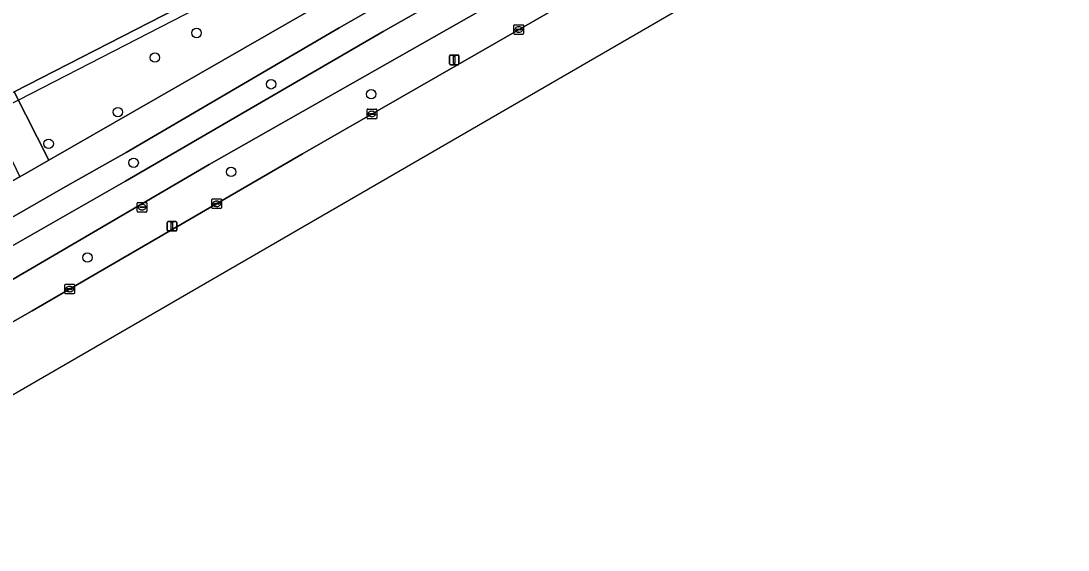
# Model space of a CAD drawing. Extents: x 158455 to 159797, y 387218 to 388672.
# Drawn here: x 159171.1 to 159279.4, y 387399.9 to 387454.7 of the extents above; entities that cross this region are included whole.
import ezdxf

# ---------------------------------------------------------------- set-up
doc = ezdxf.new("R2010")
doc.units = 0
for name, color, linetype in [('IMGEO_Berm_groen', 7, 'Continuous'), ('IMGEO_Boom', 7, 'Continuous'), ('IMGEO_Fietspad_gesloten', 7, 'Continuous'), ('IMGEO_Groenvoorziening', 7, 'Continuous'), ('IMGEO_Hek', 7, 'Continuous'), ('IMGEO_Kolk', 7, 'Continuous'), ('IMGEO_Lichtmast', 7, 'Continuous'), ('IMGEO_Rijbaan_lokaal_gesloten', 7, 'Continuous'), ('IMGEO_Rioolput', 7, 'Continuous'), ('IMGEO_Voetpad_open', 7, 'Continuous')]:
    doc.layers.add(name, color=color, linetype=linetype)

msp = doc.modelspace()

# ---------------------------------------------------------------- linework, layer by layer
at = {"layer": 'IMGEO_Berm_groen'}
for points in [[(159234.24, 387468.77), (159238.06, 387471.25), (159237.06, 387472.89), (159226.82, 387466.99), (159215.88, 387460.73), (159203.99, 387453.94), (159193.69, 387447.89), (159181.97, 387441.04), (159175.67, 387437.48), (159165.72, 387431.79), (159149.54, 387422.59), (159144.21, 387419.58), (159137.93, 387415.97)], [(159227.21, 387460.67), (159218.7, 387455.79), (159190.57, 387439.79), (159157.86, 387420.67), (159152.07, 387417.43), (159162.2, 387418.95), (159172.26, 387424.67), (159200.22, 387440.9), (159238.24, 387462.79)], [(159208.55, 387453.55), (159225.33, 387463.08)], [(159138.86, 387413.42), (159148.58, 387419.04), (159159.16, 387425.12), (159181.9, 387438.08), (159208.55, 387453.55)]]:
    msp.add_lwpolyline(points, dxfattribs=at)
at = {"layer": 'IMGEO_Boom'}
for centre in [(159189.25, 387453.41), (159184.94, 387450.87), (159196.96, 387448.1), (159207.32, 387447.07), (159181.11, 387445.22), (159173.95, 387441.94), (159182.74, 387439.98), (159192.83, 387439.04), (159177.96, 387430.17)]:
    msp.add_circle(centre, 0.489, dxfattribs=at)
at = {"layer": 'IMGEO_Fietspad_gesloten'}
msp.add_lwpolyline([(159225.33, 387463.08), (159208.55, 387453.55), (159181.9, 387438.08), (159159.16, 387425.12), (159148.58, 387419.04), (159138.86, 387413.42), (159133.17, 387410.26), (159124.55, 387405.35), (159126.05, 387402.74), (159128.76, 387404.18), (159128.9, 387404.24), (159134.69, 387407.56), (159139.75, 387410.52), (159152.07, 387417.43), (159157.86, 387420.67), (159190.57, 387439.79), (159218.7, 387455.79), (159227.21, 387460.67)], dxfattribs=at)
at = {"layer": 'IMGEO_Groenvoorziening'}
msp.add_lwpolyline([(159181.83, 387517.06), (159167.84, 387544.44), (159152.43, 387536.58), (159178.55, 387485.48), (159192.31, 387458.61), (159189.89, 387457.37), (159170.38, 387447.33), (159173.97, 387440.24), (159212.14, 387462.19), (159250.69, 387484.1), (159270.98, 387495.79), (159273.22, 387497.08), (159271.68, 387500), (159182.93, 387672.44)], dxfattribs=at)
at = {"layer": 'IMGEO_Hek'}
msp.add_lwpolyline([(159165.94, 387443.96), (159270.02, 387497.51)], dxfattribs=at)
at = {"layer": 'IMGEO_Kolk'}
for p, q in [((159222.08, 387453.35), (159222.08, 387454.2)), ((159222.15, 387454.27), (159223.01, 387454.27)), ((159222.57, 387454.05), (159222.59, 387454.05)), ((159223.08, 387454.2), (159223.08, 387453.35)), ((159223.01, 387453.27), (159222.15, 387453.27)), ((159222.34, 387453.77), (159222.34, 387453.78)), ((159222.38, 387453.82), (159222.78, 387453.82)), ((159222.77, 387453.73), (159222.38, 387453.73)), ((159222.59, 387453.49), (159222.56, 387453.49)), ((159222.82, 387453.78), (159222.82, 387453.77)), ((159206.89, 387444.6), (159206.89, 387445.46)), ((159206.96, 387445.53), (159207.82, 387445.53)), ((159207.38, 387445.31), (159207.4, 387445.31)), ((159207.89, 387445.46), (159207.89, 387444.6)), ((159207.82, 387444.53), (159206.96, 387444.53)), ((159207.15, 387445.02), (159207.15, 387445.04)), ((159207.19, 387445.07), (159207.59, 387445.07)), ((159207.59, 387444.99), (159207.19, 387444.99)), ((159207.4, 387444.75), (159207.38, 387444.75)), ((159207.63, 387445.04), (159207.63, 387445.02)), ((159190.83, 387435.32), (159190.83, 387436.17)), ((159190.91, 387436.25), (159191.76, 387436.25)), ((159191.09, 387435.74), (159191.09, 387435.75)), ((159191.53, 387435.7), (159191.13, 387435.7)), ((159191.14, 387435.79), (159191.53, 387435.79)), ((159191.32, 387436.02), (159191.35, 387436.02)), ((159191.58, 387435.75), (159191.58, 387435.74)), ((159191.84, 387436.17), (159191.84, 387435.32)), ((159191.76, 387435.24), (159190.91, 387435.24)), ((159191.34, 387435.47), (159191.32, 387435.47)), ((159175.62, 387426.49), (159175.62, 387427.34)), ((159175.7, 387427.41), (159176.55, 387427.41)), ((159175.88, 387426.91), (159175.88, 387426.92)), ((159175.93, 387426.96), (159176.32, 387426.96)), ((159176.11, 387427.19), (159176.14, 387427.19)), ((159176.37, 387426.92), (159176.37, 387426.91)), ((159176.63, 387427.34), (159176.63, 387426.49)), ((159176.55, 387426.41), (159175.7, 387426.41)), ((159176.32, 387426.87), (159175.92, 387426.87)), ((159176.13, 387426.63), (159176.11, 387426.63))]:
    msp.add_line(p, q, dxfattribs=at)
for points in [[(159222.08, 387453.35), (159222.08, 387454.2)], [(159222.15, 387454.27), (159223.01, 387454.27)], [(159223.08, 387454.2), (159223.08, 387453.35)], [(159223.01, 387453.27), (159222.15, 387453.27)], [(159206.89, 387444.6), (159206.89, 387445.46)], [(159206.96, 387445.53), (159207.82, 387445.53)], [(159207.89, 387445.46), (159207.89, 387444.6)], [(159207.82, 387444.53), (159206.96, 387444.53)], [(159190.83, 387435.32), (159190.83, 387436.17)], [(159190.91, 387436.25), (159191.76, 387436.25)], [(159191.84, 387436.17), (159191.84, 387435.32)], [(159191.76, 387435.24), (159190.91, 387435.24)], [(159175.62, 387426.49), (159175.62, 387427.34)], [(159175.7, 387427.41), (159176.55, 387427.41)], [(159176.63, 387427.34), (159176.63, 387426.49)], [(159176.55, 387426.41), (159175.7, 387426.41)]]:
    msp.add_lwpolyline(points, dxfattribs=at)
for centre, radius, start, end in [((159222.15, 387454.2), 0.0765, 91.552, 178.448), ((159222.15, 387454.2), 0.0765, 91.552, 178.448), ((159223, 387454.2), 0.0765, 1.552, 88.448), ((159223, 387454.2), 0.0765, 1.552, 88.448), ((159222.15, 387453.35), 0.0765, 181.552, 268.448), ((159222.15, 387453.35), 0.0765, 181.552, 268.448), ((159222.38, 387453.78), 0.0403, 85.8775, 175.7526), ((159222.37, 387453.77), 0.0366, 178.938, 274.7102), ((159222.78, 387453.77), 0.043, 264.8664, 352.4533), ((159222.78, 387453.78), 0.0386, 1.7309, 96.639), ((159223, 387453.35), 0.0765, 271.552, 358.448), ((159223, 387453.35), 0.0765, 271.552, 358.448), ((159206.97, 387445.46), 0.0765, 91.552, 178.448), ((159206.97, 387445.46), 0.0765, 91.552, 178.448), ((159207.81, 387445.46), 0.0765, 1.552, 88.448), ((159207.81, 387445.46), 0.0765, 1.552, 88.448), ((159206.97, 387444.61), 0.0765, 181.552, 268.448), ((159206.97, 387444.61), 0.0765, 181.552, 268.448), ((159207.19, 387445.03), 0.0403, 85.8775, 175.7526), ((159207.19, 387445.02), 0.0366, 178.938, 274.7102), ((159207.59, 387445.04), 0.0386, 1.7309, 96.639), ((159207.59, 387445.03), 0.043, 264.8664, 352.4533), ((159207.81, 387444.61), 0.0765, 271.552, 358.448), ((159207.81, 387444.61), 0.0765, 271.552, 358.448), ((159190.91, 387436.17), 0.0765, 91.552, 178.448), ((159190.91, 387436.17), 0.0765, 91.552, 178.448), ((159191.13, 387435.75), 0.0403, 85.8775, 175.7526), ((159191.13, 387435.74), 0.0366, 178.938, 274.7102), ((159191.54, 387435.75), 0.0386, 1.7309, 96.639), ((159191.53, 387435.74), 0.043, 264.8664, 352.4533), ((159191.76, 387436.17), 0.0765, 1.552, 88.448), ((159191.76, 387436.17), 0.0765, 1.552, 88.448), ((159190.91, 387435.32), 0.0765, 181.552, 268.448), ((159190.91, 387435.32), 0.0765, 181.552, 268.448), ((159191.76, 387435.32), 0.0765, 271.552, 358.448), ((159191.76, 387435.32), 0.0765, 271.552, 358.448), ((159175.7, 387427.34), 0.0765, 91.552, 178.448), ((159175.7, 387427.34), 0.0765, 91.552, 178.448), ((159175.92, 387426.92), 0.0403, 85.8775, 175.7526), ((159175.92, 387426.91), 0.0366, 178.938, 274.7102), ((159176.33, 387426.92), 0.0386, 1.7309, 96.639), ((159176.32, 387426.91), 0.043, 264.8664, 352.4533), ((159176.55, 387427.34), 0.0765, 1.552, 88.448), ((159176.55, 387427.34), 0.0765, 1.552, 88.448), ((159175.7, 387426.49), 0.0765, 181.552, 268.448), ((159175.7, 387426.49), 0.0765, 181.552, 268.448), ((159176.55, 387426.49), 0.0765, 271.552, 358.448), ((159176.55, 387426.49), 0.0765, 271.552, 358.448)]:
    msp.add_arc(centre, radius, start, end, dxfattribs=at)
for centre, major_axis, ratio, start_param, end_param in [((159222.57, 387453.77), (-0.387, 0.002), 0.722429, 4.712389, 7.853982), ((159222.59, 387453.77), (-0.39, 0.002), 0.717154, 1.570796, 4.712389), ((159207.38, 387445.03), (-0.387, 0.002), 0.722429, 4.712389, 7.853982), ((159207.4, 387445.03), (-0.39, 0.002), 0.717154, 1.570796, 4.712389), ((159191.32, 387435.74), (-0.387, 0.002), 0.722429, 4.712389, 7.853982), ((159191.35, 387435.74), (-0.39, 0.002), 0.717154, 1.570796, 4.712389), ((159176.11, 387426.91), (-0.387, 0.002), 0.722429, 4.712389, 7.853982), ((159176.14, 387426.91), (-0.39, 0.002), 0.717154, 1.570796, 4.712389)]:
    msp.add_ellipse(centre, major_axis=major_axis, ratio=ratio, start_param=start_param, end_param=end_param, dxfattribs=at)
at = {"layer": 'IMGEO_Lichtmast'}
for p, q in [((159215.41, 387450.23), (159215.41, 387451.03)), ((159215.41, 387451.03), (159215.41, 387450.23)), ((159215.51, 387451.13), (159216.3, 387451.13)), ((159216.3, 387451.13), (159215.51, 387451.13)), ((159216.4, 387451.03), (159216.4, 387450.23)), ((159216.4, 387450.23), (159216.4, 387451.03)), ((159216.3, 387450.13), (159215.51, 387450.13)), ((159215.51, 387450.13), (159216.3, 387450.13)), ((159186.21, 387433.02), (159186.21, 387433.81)), ((159186.21, 387433.81), (159186.21, 387433.02)), ((159186.31, 387433.91), (159187.1, 387433.91)), ((159187.1, 387433.91), (159186.31, 387433.91)), ((159187.2, 387433.81), (159187.2, 387433.02)), ((159187.2, 387433.02), (159187.2, 387433.81)), ((159187.1, 387432.92), (159186.31, 387432.92)), ((159186.31, 387432.92), (159187.1, 387432.92))]:
    msp.add_line(p, q, dxfattribs=at)
for points in [[(159215.83, 387451), (159215.98, 387451), (159215.98, 387450.25), (159215.83, 387450.25), (159215.83, 387451)], [(159186.63, 387433.79), (159186.78, 387433.79), (159186.78, 387433.04), (159186.63, 387433.04), (159186.63, 387433.79)]]:
    msp.add_lwpolyline(points, dxfattribs=at)
for centre, start, end in [((159215.51, 387451.03), 90, 180), ((159215.51, 387451.03), 90, 180), ((159216.3, 387451.03), 0, 90), ((159216.3, 387451.03), 360, 90), ((159215.51, 387450.23), 180, 270), ((159215.51, 387450.23), 180, 270), ((159216.3, 387450.23), 270, 0), ((159216.3, 387450.23), 270, 0), ((159186.31, 387433.81), 90, 180), ((159186.31, 387433.81), 90, 180), ((159187.1, 387433.81), 0, 90), ((159187.1, 387433.81), 360, 90), ((159186.31, 387433.02), 180, 270), ((159186.31, 387433.02), 180, 270), ((159187.1, 387433.02), 270, 0), ((159187.1, 387433.02), 270, 0)]:
    msp.add_arc(centre, 0.1, start, end, dxfattribs=at)
at = {"layer": 'IMGEO_Rijbaan_lokaal_gesloten'}
msp.add_lwpolyline([(159142.42, 387399.89), (159291.78, 387486.39), (159319.55, 387502.47), (159318.27, 387504.7), (159317.23, 387506.52), (159316.48, 387507.83), (159275.15, 387483.96), (159274.75, 387483.75), (159259.27, 387474.86), (159238.24, 387462.79), (159200.22, 387440.9), (159172.26, 387424.67), (159162.2, 387418.95), (159155.12, 387414.93), (159151.55, 387412.99), (159144.7, 387409.04), (159140.09, 387406.39)], close=True, dxfattribs=at)
at = {"layer": 'IMGEO_Rioolput'}
for p, q in [((159183.11, 387434.96), (159183.11, 387435.81)), ((159183.19, 387435.88), (159184.04, 387435.88)), ((159183.6, 387435.66), (159183.63, 387435.66)), ((159184.11, 387435.81), (159184.11, 387434.96)), ((159184.04, 387434.88), (159183.19, 387434.88)), ((159183.37, 387435.38), (159183.37, 387435.39)), ((159183.41, 387435.43), (159183.81, 387435.43)), ((159183.81, 387435.34), (159183.41, 387435.34)), ((159183.62, 387435.1), (159183.6, 387435.1)), ((159183.86, 387435.39), (159183.86, 387435.38))]:
    msp.add_line(p, q, dxfattribs=at)
for points in [[(159183.11, 387434.96), (159183.11, 387435.81)], [(159183.19, 387435.88), (159184.04, 387435.88)], [(159184.11, 387435.81), (159184.11, 387434.96)], [(159184.04, 387434.88), (159183.19, 387434.88)]]:
    msp.add_lwpolyline(points, dxfattribs=at)
for centre, radius, start, end in [((159183.19, 387435.81), 0.0765, 91.552, 178.448), ((159183.19, 387435.81), 0.0765, 91.552, 178.448), ((159184.04, 387435.81), 0.0765, 1.552, 88.448), ((159184.04, 387435.81), 0.0765, 1.552, 88.448), ((159183.19, 387434.96), 0.0765, 181.552, 268.448), ((159183.19, 387434.96), 0.0765, 181.552, 268.448), ((159183.41, 387435.39), 0.0403, 85.8775, 175.7526), ((159183.41, 387435.38), 0.0366, 178.938, 274.7102), ((159183.82, 387435.39), 0.0386, 1.7309, 96.639), ((159183.81, 387435.38), 0.043, 264.8664, 352.4533), ((159184.04, 387434.96), 0.0765, 271.552, 358.448), ((159184.04, 387434.96), 0.0765, 271.552, 358.448)]:
    msp.add_arc(centre, radius, start, end, dxfattribs=at)
for centre, major_axis, ratio, start_param, end_param in [((159183.6, 387435.38), (-0.387, 0.002), 0.722429, 4.712389, 7.853982), ((159183.62, 387435.38), (-0.39, 0.002), 0.717154, 1.570796, 4.712389)]:
    msp.add_ellipse(centre, major_axis=major_axis, ratio=ratio, start_param=start_param, end_param=end_param, dxfattribs=at)
at = {"layer": 'IMGEO_Voetpad_open'}
for points in [[(159155.38, 387548.83), (159139.32, 387544.49), (159139.99, 387543.23), (159139.1, 387542.75), (159141.54, 387537.99), (159130.19, 387531.86), (159133.66, 387525.09), (159128.25, 387522.41), (159167.45, 387445.82), (159170.38, 387447.33), (159189.89, 387457.37), (159192.31, 387458.61), (159178.55, 387485.48), (159152.43, 387536.58), (159152.12, 387537.2), (159167.53, 387545.05), (159167.84, 387544.44), (159181.83, 387517.06)], [(159261.57, 387487.03), (159272.1, 387493.04), (159276.84, 387495.75), (159275.47, 387498.38), (159273.22, 387497.08), (159270.98, 387495.79), (159250.69, 387484.1), (159212.14, 387462.19), (159173.97, 387440.24), (159170.98, 387438.52), (159169.15, 387437.47), (159145.1, 387423.63), (159135.96, 387418.37), (159122.59, 387410.66), (159122.48, 387410.6), (159122.1, 387406.89), (159122.29, 387407), (159131.89, 387412.51)], [(159203.99, 387453.94), (159215.88, 387460.73), (159226.82, 387466.99), (159237.06, 387472.89), (159238.06, 387471.25), (159246.06, 387476.66)], [(159137.93, 387415.97), (159144.21, 387419.58), (159149.54, 387422.59), (159165.72, 387431.79), (159175.67, 387437.48), (159181.97, 387441.04), (159193.69, 387447.89), (159203.99, 387453.94)]]:
    msp.add_lwpolyline(points, dxfattribs=at)
msp.add_lwpolyline([(159170.38, 387447.33), (159167.45, 387445.82), (159167.87, 387444.95), (159170.98, 387438.52), (159173.97, 387440.24)], close=True, dxfattribs=at)

doc.saveas('drawing.dxf')
